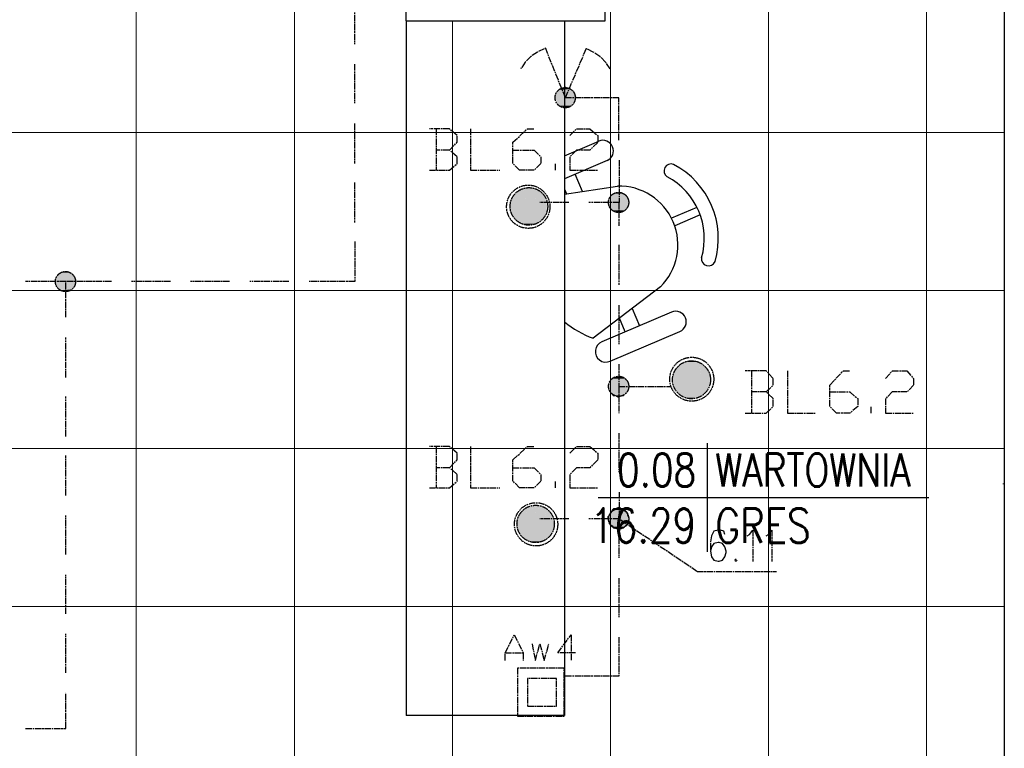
# Model space of a CAD drawing. Header units: millimetres. Extents: x -523 to 1404227, y -783705 to 1038705.
# Tile 463 of 508: x 903010 to 906748, y 220471 to 223239. Entities that reach past the tile are written whole.
import ezdxf
from ezdxf.enums import TextEntityAlignment as Align

# ---------------------------------------------------------------- set-up
doc = ezdxf.new("R2010")
doc.units = ezdxf.units.MM
doc.linetypes.add('ACAD_ISO08W100', pattern=[36, 24, -3, 6, -3])
doc.layers.add('!!ELEKTRYKA', color=7, linetype='Continuous')
doc.styles.add('ROMANS', font='romans', dxfattribs={"width": 0.7})

# ---------------------------------------------------------------- blocks, each defined once
blk = doc.blocks.new('bikmet')
blk.add_line((0, 1.65), (0, -1.65))
at = {"style": 'ROMANS', "width": 0.8}
blk.add_attdef('NRPOM', text='', height=1, dxfattribs=at).set_placement((-0.333, 0.333), align=Align.RIGHT)
blk.add_attdef('NWAPOM', (0.25, 0.333), '', height=1, dxfattribs=at)
blk.add_attdef('RAREA', text='', height=1.042, dxfattribs=at).set_placement((-0.333, -0.333), align=Align.TOP_RIGHT)
blk.add_attdef('PODLOGA', text='', height=1.042, dxfattribs=at).set_placement((0.25, -0.333), align=Align.TOP_LEFT)

msp = doc.modelspace()

# ---------------------------------------------------------------- linework, layer by layer
at = {"layer": '!!ELEKTRYKA', "color": 252, "lineweight": 15, "ltscale": 15}
for p, q in [((903452.7, 245855.06), (903452.7, 219555.06)), ((904052.7, 245855.06), (904052.7, 219555.06)), ((905252.7, 223765.06), (905252.7, 217385.06)), ((905852.7, 223765.06), (905852.7, 217385.06)), ((906452.7, 223605.06), (906452.7, 217385.06)), ((904652.7, 223235.06), (904652.7, 219555.06)), ((894982.7, 222810.06), (906747.7, 222810.06)), ((894982.7, 222210.06), (906747.7, 222210.06)), ((894982.7, 221610.06), (906747.7, 221610.06)), ((894982.7, 221010.06), (906747.7, 221010.06))]:
    msp.add_line(p, q, dxfattribs=at)
at = {"layer": '!!ELEKTRYKA', "color": 252}
for p, q in [((904477.7, 223235.06), (904477.7, 223645.06)), ((905232.7, 223235.06), (905232.7, 223645.06)), ((906747.7, 223605.06), (906747.7, 219220.06)), ((904477.7, 223235.06), (905232.7, 223235.06)), ((904477.7, 223235.06), (904477.7, 220595.81)), ((904477.7, 223235.06), (904477.7, 220595.81)), ((905077.7, 223235.06), (905077.7, 220595.81)), ((905077.7, 223235.06), (905077.7, 220595.81)), ((905077.7, 222721.84), (905208.23, 222777.41)), ((905077.7, 222721.84), (905208.23, 222777.41)), ((905239.6, 222703.73), (905077.7, 222634.81)), ((905239.6, 222703.73), (905077.7, 222634.81)), ((905146.11, 222586.31), (905118.14, 222652.03)), ((905146.11, 222586.31), (905118.14, 222652.03)), ((905077.7, 222575.85), (905279.19, 222606.67)), ((905077.7, 222575.85), (905279.19, 222606.67)), ((905077.7, 222595.31), (905085.47, 222577.04)), ((905077.7, 222595.31), (905085.47, 222577.04)), ((905581.15, 222526.05), (905484.22, 222484.79)), ((905581.15, 222526.05), (905484.22, 222484.79)), ((905593.44, 222497.16), (905496.52, 222455.9)), ((905593.44, 222497.16), (905496.52, 222455.9)), ((905442.24, 222223.65), (905187.16, 222028.47)), ((905442.24, 222223.65), (905187.16, 222028.47)), ((905484.74, 222127.82), (905219.74, 222015.02)), ((905484.74, 222127.82), (905219.74, 222015.02)), ((905335.32, 222141.84), (905363.29, 222076.12)), ((905335.32, 222141.84), (905363.29, 222076.12)), ((905308.61, 222052.85), (905286.6, 222104.56)), ((905308.61, 222052.85), (905286.6, 222104.56)), ((905251.11, 221941.34), (905516.11, 222054.14)), ((905251.11, 221941.34), (905516.11, 222054.14)), ((905077.7, 220595.81), (904477.7, 220595.81)), ((905077.7, 220595.81), (904477.7, 220595.81))]:
    msp.add_line(p, q, dxfattribs=at)
at = {"layer": '!!ELEKTRYKA', "color": 252, "lineweight": 20}
msp.add_line((906742.7, 221475.06), (906747.7, 221475.06), dxfattribs=at)
at = {"layer": '!!ELEKTRYKA', "color": 7}
msp.add_line((905205.37, 221423.69), (906460.6, 221423.69), dxfattribs=at)
at = {"layer": '!!ELEKTRYKA', "color": 5, "linetype": 'ACAD_ISO08W100', "lineweight": -3}
for points in [[(904281.53, 223293.77), (904281.53, 223145.56)], [(905001, 223128.68), (904975.82, 223115.96), (904950.64, 223099.03), (904929.23, 223077.88), (904912.24, 223052.44)], [(905081.5, 222942.36), (905005.39, 223132.87)], [(905284.99, 222781.47), (905284.99, 222942.36), (905081.99, 222942.36), (905162.43, 223132.84)], [(905251.21, 223052.44), (905234.25, 223077.87), (905212.9, 223099.03), (905187.15, 223115.93), (905162.04, 223128.67)], [(904281.53, 223069.36), (904281.53, 222921.21)], [(904281.53, 222845.02), (904281.53, 222692.62)], [(904641.57, 222743.41), (904671.26, 222773.04), (904671.26, 222798.43), (904641.57, 222823.82), (904565.14, 222823.82)], [(904590.67, 222823.82), (904590.67, 222667.21)], [(904721.78, 222823.87), (904721.78, 222667.21), (904832.15, 222667.21)], [(904882.56, 222743.43), (904963.17, 222743.43), (904988.35, 222717.99), (904988.35, 222692.61), (904963.17, 222667.23), (904907.75, 222667.23), (904882.56, 222692.61), (904882.56, 222773.02), (904937.35, 222823.84), (904963.17, 222823.84)], [(905098.55, 222798.46), (905123.69, 222823.84), (905174.58, 222823.84), (905204.12, 222798.46), (905204.12, 222773.01), (905174.58, 222743.41), (905123.69, 222743.41), (905098.55, 222718.03), (905098.55, 222667.19), (905204.12, 222667.19)], [(904565.14, 222667.17), (904641.57, 222667.17), (904671.26, 222692.63), (904671.26, 222718.02), (904641.57, 222743.41), (904590.41, 222743.41)], [(905044.04, 222667.16), (905044.04, 222692.56)], [(905285.29, 222705.24), (905285.29, 222544.37), (905171.01, 222544.37)], [(904281.53, 222620.61), (904281.53, 222468.22)], [(905094.78, 222544.36), (904984.69, 222544.36)], [(905284.86, 222544.42), (905284.86, 222455.54)], [(904282.17, 222396.21), (904282.17, 222243.81), (904108.33, 222243.81)], [(905284.86, 222383.54), (905284.86, 222231.12)], [(903185.11, 222108.41), (903185.11, 222243.86), (903032.54, 222243.86)], [(903358.51, 222243.85), (903185.04, 222243.85)], [(903582.99, 222243.83), (903434.84, 222243.83)], [(903807.13, 222243.83), (903658.98, 222243.83)], [(904031.91, 222243.83), (903883.76, 222243.83)], [(905284.86, 222154.98), (905284.86, 222006.76)], [(903185.04, 221879.75), (903185.04, 222032.16)], [(905284.86, 221930.55), (905284.86, 221845.88), (905483.7, 221845.88)], [(905844.29, 221824.69), (905869.89, 221850.1), (905869.89, 221875.45), (905844.29, 221905.1), (905763.76, 221905.1)], [(905788.6, 221905.21), (905788.6, 221744.31)], [(905924.54, 221905.13), (905924.54, 221744.26), (906030.5, 221744.26)], [(906085.32, 221824.7), (906161.25, 221824.7), (906191.12, 221799.31), (906191.12, 221769.68), (906161.25, 221744.23), (906110.84, 221744.23), (906085.32, 221769.68), (906085.32, 221850.09), (906136.35, 221905.16), (906161.25, 221905.16)], [(906297.17, 221875.47), (906322.63, 221905.1), (906377.9, 221905.1), (906402.74, 221875.47), (906402.74, 221850.08), (906377.9, 221824.68), (906322.63, 221824.68), (906297.17, 221799.28), (906297.17, 221744.25), (906402.74, 221744.25)], [(905284.86, 221845.88), (905284.86, 221744.33)], [(903185.04, 221655.4), (903185.04, 221807.81)], [(905763.76, 221744.22), (905844.29, 221744.22), (905869.89, 221769.63), (905869.89, 221799.28), (905844.29, 221824.69), (905789.36, 221824.69)], [(906241.96, 221744.24), (906241.96, 221769.65)], [(905284.86, 221668.12), (905284.86, 221519.91)], [(904641.57, 221536.85), (904671.26, 221566.47), (904671.26, 221591.93), (904641.57, 221617.32), (904565.14, 221617.32)], [(904590.67, 221617.3), (904590.67, 221460.63)], [(904721.78, 221617.31), (904721.78, 221460.65), (904832.15, 221460.65)], [(904882.56, 221536.87), (904963.17, 221536.87), (904988.35, 221511.49), (904988.35, 221486.05), (904963.17, 221460.67), (904907.75, 221460.67), (904882.56, 221486.05), (904882.56, 221566.53), (904937.35, 221617.34), (904963.17, 221617.34)], [(905098.55, 221591.92), (905123.69, 221617.31), (905174.58, 221617.31), (905204.12, 221591.92), (905204.12, 221566.48), (905174.58, 221536.88), (905123.69, 221536.88), (905098.55, 221511.49), (905098.55, 221460.66), (905204.12, 221460.66)], [(903185.04, 221431.04), (903185.04, 221583.45)], [(904565.14, 221460.67), (904641.57, 221460.67), (904671.26, 221486.06), (904671.26, 221511.46), (904641.57, 221536.85), (904590.41, 221536.85)], [(905044.04, 221460.61), (905044.04, 221486.01)], [(905285.29, 221443.68), (905285.29, 221342.08), (905171.01, 221342.08)], [(903185.04, 221206.68), (903185.04, 221354.8)], [(905094.78, 221342.08), (904984.69, 221342.08)], [(905580.92, 221143.13), (905284.86, 221342.15), (905284.86, 221346.36)], [(905284.86, 221342.15), (905284.86, 221193.94)], [(905686.97, 221282.86), (905682.59, 221295.55), (905670.09, 221299.8), (905661.34, 221299.8), (905644.46, 221295.55), (905636.34, 221278.61), (905631.96, 221248.98), (905631.96, 221219.35), (905636.34, 221198.22), (905644.46, 221185.47), (905661.34, 221181.28), (905665.72, 221181.28), (905678.22, 221185.47), (905686.97, 221198.22), (905691.34, 221215.16), (905691.34, 221219.35), (905686.97, 221236.29), (905678.22, 221248.98), (905665.72, 221253.23), (905661.34, 221253.23), (905644.46, 221248.98), (905636.34, 221236.29), (905631.96, 221219.35)], [(905772.04, 221278.59), (905780.78, 221282.83), (905793.26, 221299.75), (905793.26, 221181.21)], [(905843.81, 221278.6), (905852.54, 221282.84), (905865.01, 221299.81), (905865.01, 221181.22)], [(905729.49, 221189.72), (905725.12, 221185.47), (905729.49, 221181.29), (905733.86, 221185.47)], [(903185.04, 220982.26), (903185.04, 221130.44)], [(905284.86, 221117.73), (905284.86, 220969.58)], [(905581.59, 221143.12), (905882.41, 221143.12)], [(903185.04, 220757.9), (903185.04, 220906.08)], [(905284.99, 220893.35), (905284.99, 220745.16), (905081.99, 220745.16)], [(903032.54, 220546.24), (903185.11, 220546.24), (903185.11, 220681.7)]]:
    msp.add_lwpolyline(points, dxfattribs=at)
msp.add_lwpolyline([(905259.71, 221316.67), (905264.11, 221308.2), (905272.26, 221308.2), (905281.05, 221304), (905284.81, 221304), (905293.6, 221308.2), (905301.75, 221308.2), (905306.15, 221312.47), (905314.93, 221320.94), (905318.7, 221325.14), (905318.7, 221333.61), (905323.09, 221337.88), (905323.09, 221346.35), (905318.7, 221354.82), (905318.7, 221363.29), (905314.93, 221367.5), (905310.54, 221371.7), (905301.75, 221380.17), (905293.6, 221380.17), (905289.21, 221384.44), (905281.05, 221384.44), (905272.26, 221380.17), (905264.11, 221380.17), (905259.71, 221375.97), (905255.32, 221367.5), (905250.93, 221363.29), (905247.16, 221354.82), (905242.77, 221350.56), (905242.77, 221342.09), (905247.16, 221333.61), (905247.16, 221325.14), (905250.93, 221320.94)], close=True, dxfattribs=at)
at = {"layer": '!!ELEKTRYKA', "color": 30, "linetype": 'ACAD_ISO08W100', "lineweight": -3}
for points in [[(904853.58, 220804.4), (904853.58, 220834.07), (904887.6, 220901.78), (904921.61, 220834.07), (904921.61, 220804.4)], [(905120.21, 220834.06), (905052.32, 220834.06), (905103.24, 220901.83), (905103.24, 220804.45)], [(904955.02, 220867.93), (904967.6, 220804.44), (904984.59, 220867.93), (905001.58, 220804.44), (905018.57, 220867.93)], [(904853.58, 220834.07), (904921.61, 220834.07)]]:
    msp.add_lwpolyline(points, dxfattribs=at)
for points in [[(904899.82, 220592.76), (905077.36, 220592.76), (905077.36, 220774.83), (904899.82, 220774.83)], [(904937.77, 220630.91), (905047.91, 220630.91), (905047.91, 220736.71), (904937.77, 220736.71)]]:
    msp.add_lwpolyline(points, close=True, dxfattribs=at)
at = {"layer": '!!ELEKTRYKA', "color": 5, "linetype": 'ACAD_ISO08W100', "lineweight": -3}
for centre, radius in [((905080.78, 222942.55), 38.41), ((905080.78, 222942.55), 38.41), ((904940.64, 222528.4), 82.16), ((904943.12, 222529.66), 71.27), ((905283.6, 222544.67), 38.38), ((905283.6, 222544.67), 38.38), ((903183.92, 222244.01), 38.31), ((903183.92, 222244.01), 38.31), ((905561.3, 221873.13), 83.45), ((905560.3, 221870.91), 72.11), ((905283.65, 221846.11), 38.37), ((905283.65, 221846.11), 38.37), ((904970.27, 221321.85), 82.16), ((904968.74, 221323.39), 70.87), ((905283.65, 221342.32), 38.37), ((905283.65, 221342.32), 38.37)]:
    msp.add_circle(centre, radius, dxfattribs=at)
at = {"layer": '!!ELEKTRYKA', "color": 252}
for centre, radius, start, end in [((905223.91, 222740.57), 40.04, 293.05844, 113.05844), ((905223.91, 222740.57), 40.04, 293.05844, 113.05844), ((905482.95, 222664.29), 26.77, 69.40761, 234.94028), ((905482.95, 222664.29), 26.77, 69.40761, 234.94028), ((905343.85, 222407.98), 318.16, 343.94294, 62.17395), ((905343.85, 222407.98), 318.16, 343.94294, 62.17395), ((905343.85, 222407.98), 265.05, 343.94294, 62.17395), ((905343.85, 222407.98), 265.05, 343.94294, 62.17395), ((905284.91, 222382.89), 223.85, 314.65402, 91.46287), ((905284.91, 222382.89), 223.85, 314.65402, 91.46287), ((905625.01, 222330.56), 26.77, 171.17661, 336.70928), ((905625.01, 222330.56), 26.77, 171.17661, 336.70928), ((905500.43, 222090.98), 40.04, 293.05844, 113.05844), ((905500.43, 222090.98), 40.04, 293.05844, 113.05844), ((905327.6, 222401.06), 398.18, 231.12445, 249.34688), ((905327.6, 222401.06), 398.18, 231.12445, 249.34688), ((905235.42, 221978.18), 40.04, 113.05844, 293.05844), ((905235.42, 221978.18), 40.04, 113.05844, 293.05844)]:
    msp.add_arc(centre, radius, start, end, dxfattribs=at)
at = {"layer": '!!ELEKTRYKA', "color": 5, "linetype": 'ACAD_ISO08W100', "lineweight": -3}
for points in [[(905082.25, 222984.67), (905077.85, 222980.4), (905090.42, 222980.4)], [(905120.11, 222959.25), (905044.04, 222954.98), (905120.11, 222954.98)], [(905120.11, 222959.25), (905048.44, 222959.25), (905044.04, 222954.98)], [(905120.11, 222954.98), (905044.04, 222946.55), (905124.51, 222946.55)], [(905120.11, 222954.98), (905044.04, 222954.98), (905044.04, 222946.55)], [(905116.07, 222967.73), (905048.18, 222959.24), (905119.85, 222959.24)], [(905116.07, 222967.73), (905052.58, 222967.73), (905048.18, 222959.24)], [(905111.41, 222971.98), (905052.32, 222967.71), (905115.81, 222967.71)], [(905111.41, 222971.98), (905056.72, 222971.98), (905052.32, 222967.71)], [(905102.98, 222976.18), (905056.46, 222971.97), (905111.78, 222971.97)], [(905102.98, 222976.18), (905060.86, 222976.18), (905056.46, 222971.97)], [(905098.94, 222980.44), (905060.6, 222976.22), (905102.71, 222976.22)], [(905098.94, 222980.44), (905068.77, 222980.44), (905060.6, 222976.22)], [(905124.51, 222946.55), (905044.04, 222938.07), (905120.11, 222938.07)], [(905124.51, 222946.55), (905044.04, 222946.55), (905044.04, 222938.07)], [(905120.11, 222938.07), (905044.04, 222938.07), (905048.44, 222929.58)], [(905119.85, 222938.05), (905048.18, 222929.63), (905119.85, 222929.63)], [(905119.85, 222929.63), (905048.18, 222925.35), (905116.07, 222925.35)], [(905119.85, 222929.63), (905048.18, 222929.63), (905048.18, 222925.35)], [(905116.07, 222925.35), (905048.18, 222925.35), (905052.58, 222916.93)], [(905115.81, 222925.4), (905052.32, 222916.91), (905111.41, 222916.91)], [(905111.41, 222916.91), (905052.32, 222916.91), (905060.49, 222912.7)], [(905111.51, 222916.95), (905060.6, 222912.74), (905107.11, 222912.74)], [(905107.11, 222912.74), (905060.6, 222912.74), (905065, 222908.46)], [(905106.85, 222912.72), (905064.74, 222908.51), (905103.08, 222908.51)], [(905095.08, 222908.45), (905073.71, 222908.45), (905078.11, 222904.17)], [(905094.82, 222908.43), (905077.85, 222904.22), (905086.02, 222904.22)], [(904890.75, 222578.32), (904997.17, 222574.1), (904882.56, 222574.1)], [(904882.56, 222574.1), (905000.95, 222569.82), (904882.56, 222569.82)], [(904882.56, 222574.1), (904997.17, 222574.1), (905000.95, 222569.82)], [(904895.94, 222582.45), (904992.91, 222578.23), (904891.54, 222578.23)], [(904891.54, 222578.23), (904992.91, 222578.23), (904997.31, 222574.01)], [(904900.08, 222586.73), (904988.86, 222582.51), (904895.68, 222582.51)], [(904895.68, 222582.51), (904988.86, 222582.51), (904993.27, 222578.23)], [(904904.22, 222590.95), (904980.4, 222586.73), (904899.82, 222586.73)], [(904899.82, 222586.73), (904980.4, 222586.73), (904988.59, 222582.51)], [(904912.14, 222595.23), (904975.73, 222591.01), (904903.96, 222591.01)], [(904903.96, 222591.01), (904975.73, 222591.01), (904980.13, 222586.73)], [(904916.64, 222599.45), (904971.41, 222595.23), (904912.24, 222595.23)], [(904912.24, 222595.23), (904971.41, 222595.23), (904975.82, 222591.01)], [(904917.07, 222599.41), (904963.65, 222599.41), (904971.83, 222595.13)], [(905310.03, 222574.02), (905251.05, 222565.61), (905314.42, 222565.61)], [(905310.03, 222574.02), (905255.44, 222574.02), (905251.05, 222565.61)], [(905306.01, 222578.28), (905255.19, 222574.08), (905310.4, 222574.08)], [(905306.01, 222578.28), (905263.35, 222578.28), (905255.19, 222574.08)], [(905289.63, 222582.45), (905268.3, 222578.24), (905297.79, 222578.24)], [(905289.63, 222582.45), (905276.46, 222582.45), (905268.3, 222578.24)], [(904874.55, 222557.09), (905009.95, 222548.65), (904870.14, 222548.65)], [(904870.14, 222548.65), (905009.95, 222544.43), (904870.14, 222544.43)], [(904870.14, 222548.65), (905009.95, 222548.65), (905009.95, 222544.43)], [(904870.14, 222544.43), (905009.95, 222535.93), (904870.14, 222535.93)], [(904870.14, 222544.43), (905009.95, 222544.43), (905009.95, 222535.93)], [(904870.14, 222535.93), (905014.36, 222531.71), (904870.14, 222531.71)], [(904870.14, 222535.93), (905009.95, 222535.93), (905014.36, 222531.71)], [(904878.69, 222561.38), (905005.27, 222557.1), (904874.28, 222557.1)], [(904874.28, 222557.1), (905005.27, 222557.1), (905009.68, 222548.66)], [(904882.83, 222569.82), (905005.63, 222561.38), (904878.42, 222561.38)], [(904878.42, 222561.38), (905005.63, 222561.38), (905005.63, 222557.16)], [(904882.56, 222569.82), (905000.95, 222569.82), (905005.36, 222561.38)], [(905323.09, 222552.88), (905242.77, 222544.41), (905323.09, 222544.41)], [(905323.09, 222552.88), (905247.16, 222552.88), (905242.77, 222544.41)], [(905323.09, 222544.41), (905242.77, 222544.41), (905247.16, 222540.14)], [(905314.68, 222565.55), (905246.91, 222561.35), (905319.07, 222561.35)], [(905314.68, 222565.55), (905251.3, 222565.55), (905246.91, 222561.35)], [(905319.07, 222561.35), (905246.91, 222552.88), (905322.83, 222552.88)], [(905319.07, 222561.35), (905246.91, 222561.35), (905246.91, 222552.88)], [(905322.83, 222544.41), (905246.91, 222540.2), (905322.83, 222540.2)], [(905322.83, 222540.2), (905246.91, 222531.73), (905319.07, 222531.73)], [(905322.83, 222540.2), (905246.91, 222540.2), (905246.91, 222531.73)], [(904870.14, 222531.71), (905009.95, 222523.21), (904870.14, 222523.21)], [(904870.14, 222531.71), (905014.36, 222531.71), (905009.95, 222523.21)], [(904870.14, 222523.21), (905009.95, 222514.77), (904870.14, 222514.77)], [(904870.14, 222523.21), (905009.95, 222523.21), (905009.95, 222514.77)], [(904870.14, 222514.77), (905009.95, 222510.55), (904870.14, 222510.55)], [(904870.14, 222514.77), (905009.95, 222514.77), (905009.95, 222510.55)], [(904870.14, 222510.55), (905005.54, 222502.05), (904874.55, 222502.05)], [(904870.14, 222510.55), (905009.95, 222510.55), (905005.54, 222502.05)], [(904874.28, 222502.06), (905005.27, 222497.84), (904878.69, 222497.84)], [(904874.28, 222502.06), (905005.27, 222502.06), (905005.27, 222497.84)], [(905319.07, 222531.73), (905246.91, 222531.73), (905251.3, 222523.26)], [(905318.81, 222531.73), (905251.05, 222523.26), (905318.81, 222523.26)], [(905318.81, 222523.26), (905251.05, 222523.26), (905255.44, 222518.99)], [(905318.56, 222523.26), (905255.19, 222519.06), (905314.17, 222519.06)], [(905314.17, 222519.06), (905255.19, 222519.06), (905259.58, 222514.79)], [(905314.54, 222519.06), (905259.33, 222514.79), (905305.76, 222514.79)], [(905305.76, 222514.79), (905259.33, 222514.79), (905263.72, 222510.59)], [(905306.2, 222514.76), (905264.16, 222510.49), (905302.43, 222510.49)], [(905302.43, 222510.49), (905264.16, 222510.49), (905272.32, 222506.29)], [(905301.93, 222510.49), (905272.44, 222506.29), (905293.77, 222506.29)], [(904878.42, 222497.84), (905001.22, 222489.4), (904882.83, 222489.4)], [(904878.42, 222497.84), (905005.63, 222497.84), (905001.22, 222489.4)], [(904882.56, 222489.41), (904997.17, 222485.19), (904882.56, 222485.19)], [(904882.56, 222489.41), (905000.95, 222489.41), (904997.17, 222485.19)], [(904882.56, 222485.19), (904992.76, 222480.97), (904890.75, 222480.97)], [(904882.56, 222485.19), (904997.17, 222485.19), (904992.76, 222480.97)], [(904891.54, 222480.88), (904989.13, 222476.67), (904895.94, 222476.67)], [(904891.54, 222480.88), (904992.91, 222480.88), (904989.13, 222476.67)], [(904895.68, 222476.67), (904980.04, 222472.39), (904900.08, 222472.39)], [(904895.68, 222476.67), (904988.86, 222476.67), (904980.04, 222472.39)], [(904899.82, 222472.46), (904976, 222468.18), (904904.22, 222468.18)], [(904899.82, 222472.46), (904980.4, 222472.46), (904976, 222468.18)], [(904903.96, 222468.18), (904971.95, 222463.96), (904912.14, 222463.96)], [(904903.96, 222468.18), (904975.73, 222468.18), (904971.95, 222463.96)], [(904917.07, 222463.95), (904959.24, 222459.67), (904925.25, 222459.67)], [(904917.07, 222463.95), (904963.65, 222463.95), (904959.24, 222459.67)], [(903205.95, 222277.71), (903155.37, 222273.48), (903210.43, 222273.48)], [(903205.95, 222277.71), (903163.69, 222277.71), (903155.37, 222273.48)], [(903198.27, 222281.91), (903164.34, 222277.68), (903206.59, 222277.68)], [(903198.27, 222281.91), (903168.82, 222281.91), (903164.34, 222277.68)], [(903219.15, 222252.32), (903142.95, 222248.03), (903223.63, 222248.03)], [(903219.15, 222252.32), (903147.43, 222252.32), (903142.95, 222248.03)], [(903223.63, 222248.03), (903142.95, 222239.57), (903223.63, 222239.57)], [(903223.63, 222248.03), (903142.95, 222248.03), (903142.95, 222239.57)], [(903223.63, 222239.57), (903142.95, 222239.57), (903147.43, 222231.12)], [(903214.96, 222265.03), (903147.09, 222260.74), (903218.8, 222260.74)], [(903214.96, 222265.03), (903151.57, 222265.03), (903147.09, 222260.74)], [(903218.8, 222260.74), (903147.09, 222252.29), (903218.8, 222252.29)], [(903218.8, 222260.74), (903147.09, 222260.74), (903147.09, 222252.29)], [(903223.29, 222239.61), (903147.09, 222231.15), (903218.8, 222231.15)], [(903210.78, 222273.51), (903151.23, 222265), (903214.62, 222265)], [(903210.78, 222273.51), (903155.71, 222273.51), (903151.23, 222265)], [(903218.8, 222231.15), (903147.09, 222231.15), (903151.57, 222222.64)], [(903219.1, 222231.12), (903151.23, 222222.67), (903219.1, 222222.67)], [(903219.1, 222222.67), (903151.23, 222222.67), (903155.71, 222218.45)], [(903218.76, 222222.71), (903155.37, 222218.48), (903214.91, 222218.48)], [(903214.91, 222218.48), (903155.37, 222218.48), (903159.85, 222214.25)], [(903215.26, 222218.36), (903160.2, 222214.13), (903206.94, 222214.13)], [(903206.94, 222214.13), (903160.2, 222214.13), (903164.68, 222209.91)], [(903206.59, 222214.17), (903164.34, 222209.94), (903202.75, 222209.94)], [(903202.75, 222209.94), (903164.34, 222209.94), (903172.66, 222205.72)], [(903202.07, 222209.95), (903172.62, 222205.72), (903193.74, 222205.72)], [(905539.28, 221939.02), (905589.97, 221934.76), (905530.52, 221934.76)], [(905547.56, 221943.31), (905585.1, 221939.06), (905538.8, 221939.06)], [(905538.8, 221939.06), (905585.1, 221939.06), (905589.48, 221934.8)], [(905547.77, 221943.2), (905577.18, 221943.2), (905585.94, 221939.01)], [(905501.09, 221909.41), (905623.77, 221905.15), (905496.71, 221905.15)], [(905496.71, 221905.15), (905628.15, 221896.7), (905496.71, 221896.7)], [(905496.71, 221905.15), (905623.77, 221905.15), (905628.15, 221896.7)], [(905505.23, 221917.88), (905619.15, 221909.43), (905500.85, 221909.43)], [(905500.85, 221909.43), (905619.15, 221909.43), (905623.53, 221905.17)], [(905509.37, 221922.09), (905615.14, 221917.9), (905504.99, 221917.9)], [(905504.99, 221917.9), (905615.14, 221917.9), (905619.53, 221909.39)], [(905513.51, 221926.37), (905610.52, 221922.11), (905509.13, 221922.11)], [(905509.13, 221922.11), (905610.52, 221922.11), (905614.9, 221917.92)], [(905522.72, 221930.49), (905607.21, 221926.3), (905513.96, 221926.3)], [(905513.96, 221926.3), (905607.21, 221926.3), (905611.59, 221922.04)], [(905526.62, 221934.79), (905602.97, 221930.53), (905522.24, 221930.53)], [(905522.24, 221930.53), (905602.97, 221930.53), (905606.72, 221926.28)], [(905526.38, 221934.81), (905598.34, 221934.81), (905602.72, 221930.55)], [(905314.68, 221867.06), (905246.91, 221858.59), (905319.07, 221858.59)], [(905314.68, 221867.06), (905251.3, 221867.06), (905246.91, 221858.59)], [(905310.03, 221871.29), (905251.05, 221867.09), (905314.42, 221867.09)], [(905310.03, 221871.29), (905255.44, 221871.29), (905251.05, 221867.09)], [(905306.01, 221875.52), (905255.19, 221871.32), (905310.4, 221871.32)], [(905306.01, 221875.52), (905263.35, 221875.52), (905255.19, 221871.32)], [(905298.04, 221879.69), (905264.16, 221875.48), (905306.2, 221875.48)], [(905298.04, 221879.69), (905268.55, 221879.69), (905264.16, 221875.48)], [(905289.63, 221883.98), (905268.3, 221879.71), (905297.79, 221879.71)], [(905289.63, 221883.98), (905276.46, 221883.98), (905268.3, 221879.71)], [(905492.81, 221883.95), (905632.4, 221879.76), (905488.43, 221879.76)], [(905488.43, 221879.76), (905632.4, 221871.24), (905488.43, 221871.24)], [(905488.43, 221879.76), (905632.4, 221879.76), (905632.4, 221871.24)], [(905488.43, 221871.24), (905632.4, 221862.79), (905488.43, 221862.79)], [(905488.43, 221871.24), (905632.4, 221871.24), (905632.4, 221862.79)], [(905488.43, 221862.79), (905632.4, 221858.54), (905492.81, 221858.54)], [(905488.43, 221862.79), (905632.4, 221862.79), (905632.4, 221858.54)], [(905496.95, 221896.68), (905627.78, 221892.42), (905492.57, 221892.42)], [(905492.57, 221892.42), (905632.16, 221883.97), (905492.57, 221883.97)], [(905492.57, 221892.42), (905627.78, 221892.42), (905632.16, 221883.97)], [(905492.57, 221883.97), (905632.16, 221883.97), (905632.16, 221879.72)], [(905496.71, 221896.7), (905628.15, 221896.7), (905628.15, 221892.44)], [(905323.09, 221854.36), (905242.77, 221845.89), (905323.09, 221845.89)], [(905323.09, 221854.36), (905247.16, 221854.36), (905242.77, 221845.89)], [(905323.09, 221845.89), (905242.77, 221845.89), (905247.16, 221837.42)], [(905319.07, 221858.59), (905246.91, 221854.33), (905322.83, 221854.33)], [(905319.07, 221858.59), (905246.91, 221858.59), (905246.91, 221854.33)], [(905322.83, 221845.86), (905246.91, 221837.45), (905322.83, 221837.45)], [(905322.83, 221837.45), (905246.91, 221833.18), (905319.07, 221833.18)], [(905322.83, 221837.45), (905246.91, 221837.45), (905246.91, 221833.18)], [(905319.07, 221833.18), (905246.91, 221833.18), (905251.3, 221824.71)], [(905318.81, 221833.21), (905251.05, 221824.74), (905318.81, 221824.74)], [(905492.57, 221858.56), (905627.78, 221850.11), (905492.57, 221850.11)], [(905492.57, 221858.56), (905632.16, 221858.56), (905627.78, 221850.11)], [(905492.57, 221850.11), (905627.78, 221845.85), (905496.95, 221845.85)], [(905492.57, 221850.11), (905627.78, 221850.11), (905627.78, 221845.85)], [(905496.71, 221845.88), (905623.77, 221837.43), (905496.71, 221837.43)], [(905496.71, 221845.88), (905628.15, 221845.88), (905623.77, 221837.43)], [(905496.71, 221837.43), (905619.39, 221833.17), (905501.09, 221833.17)], [(905496.71, 221837.43), (905623.77, 221837.43), (905619.39, 221833.17)], [(905500.85, 221833.19), (905615.39, 221828.94), (905505.23, 221828.94)], [(905500.85, 221833.19), (905619.15, 221833.19), (905615.39, 221828.94)], [(905504.99, 221828.96), (905610.76, 221820.51), (905509.37, 221820.51)], [(905504.99, 221828.96), (905615.14, 221828.96), (905610.76, 221820.51)], [(905318.81, 221824.74), (905251.05, 221824.74), (905255.44, 221820.47)], [(905318.56, 221824.77), (905255.19, 221820.5), (905314.17, 221820.5)], [(905314.17, 221820.5), (905255.19, 221820.5), (905259.58, 221812.03)], [(905314.54, 221820.53), (905259.33, 221812.06), (905305.76, 221812.06)], [(905305.76, 221812.06), (905259.33, 221812.06), (905263.72, 221807.85)], [(905306.2, 221812), (905264.16, 221807.73), (905302.43, 221807.73)], [(905293.77, 221807.79), (905272.44, 221807.79), (905280.6, 221803.52)], [(905293.27, 221807.78), (905280.72, 221803.58), (905285.11, 221803.58)], [(905509.13, 221820.54), (905606.76, 221816.28), (905513.51, 221816.28)], [(905509.13, 221820.54), (905610.52, 221820.54), (905606.76, 221816.28)], [(905513.96, 221816.22), (905602.83, 221811.96), (905522.72, 221811.96)], [(905513.96, 221816.22), (905607.21, 221816.22), (905602.83, 221811.96)], [(905522.24, 221812.01), (905598.59, 221807.76), (905526.62, 221807.76)], [(905522.24, 221812.01), (905602.97, 221812.01), (905598.59, 221807.76)], [(905530.52, 221807.81), (905585.59, 221803.55), (905539.28, 221803.55)], [(905530.52, 221807.81), (905589.97, 221807.81), (905585.59, 221803.55)], [(905547.77, 221803.5), (905569.04, 221799.31), (905552.15, 221799.31)], [(905547.77, 221803.5), (905577.18, 221803.5), (905569.04, 221799.31)], [(904929.39, 221380.15), (905014.37, 221375.94), (904921.21, 221375.94)], [(904933.89, 221384.41), (905010.05, 221380.19), (904929.49, 221380.19)], [(904929.49, 221380.19), (905010.05, 221380.19), (905014.46, 221375.97)], [(904941.81, 221388.67), (905005.38, 221384.45), (904933.63, 221384.45)], [(904933.63, 221384.45), (905005.38, 221384.45), (905009.78, 221380.24)], [(904946.31, 221392.92), (904996.66, 221388.7), (904941.91, 221388.7)], [(904941.91, 221388.7), (904996.66, 221388.7), (905005.47, 221384.49)], [(904946.05, 221392.97), (904992.62, 221392.97), (904997.02, 221388.69)], [(905263.72, 221380.23), (905305.76, 221376.03), (905259.33, 221376.03)], [(905298.04, 221380.19), (905264.16, 221375.92), (905306.2, 221375.92)], [(905298.04, 221380.19), (905268.55, 221380.19), (905264.16, 221375.92)], [(905264.16, 221380.19), (905302.43, 221380.19), (905306.2, 221375.92)], [(905289.63, 221384.44), (905268.3, 221380.17), (905297.79, 221380.17)], [(905289.63, 221384.44), (905276.46, 221384.44), (905268.3, 221380.17)], [(905280.6, 221384.42), (905293.77, 221380.22), (905272.44, 221380.22)], [(905280.72, 221384.45), (905285.11, 221384.45), (905293.27, 221380.24)], [(904904.22, 221350.59), (905035.18, 221342.09), (904899.82, 221342.09)], [(904899.82, 221342.09), (905039.58, 221337.88), (904899.82, 221337.88)], [(904899.82, 221342.09), (905035.18, 221342.09), (905039.58, 221337.88)], [(904908.36, 221363.3), (905031.13, 221354.8), (904903.96, 221354.8)], [(904903.96, 221354.8), (905034.91, 221350.58), (904903.96, 221350.58)], [(904903.96, 221354.8), (905031.13, 221354.8), (905034.91, 221350.58)], [(904903.96, 221350.58), (905034.91, 221350.58), (905034.91, 221342.14)], [(904912.5, 221367.5), (905030.86, 221363.28), (904908.1, 221363.28)], [(904908.1, 221363.28), (905030.86, 221363.28), (905030.86, 221354.85)], [(904916.64, 221371.77), (905026.81, 221367.55), (904912.24, 221367.55)], [(904912.24, 221367.55), (905026.81, 221367.55), (905030.59, 221363.33)], [(904921.47, 221375.95), (905022.82, 221371.67), (904917.07, 221371.67)], [(904917.07, 221371.67), (905022.82, 221371.67), (905027.23, 221367.45)], [(904921.21, 221375.94), (905014.37, 221375.94), (905022.55, 221371.72)], [(905323.09, 221354.82), (905242.77, 221346.35), (905323.09, 221346.35)], [(905323.09, 221354.82), (905247.16, 221354.82), (905242.77, 221346.35)], [(905247.16, 221350.56), (905323.09, 221342.09), (905242.77, 221342.09)], [(905323.09, 221346.35), (905242.77, 221346.35), (905247.16, 221337.88)], [(905242.77, 221342.09), (905323.09, 221333.61), (905247.16, 221333.61)], [(905242.77, 221342.09), (905323.09, 221342.09), (905323.09, 221333.61)], [(905314.68, 221367.48), (905246.91, 221359.01), (905319.07, 221359.01)], [(905314.68, 221367.48), (905251.3, 221367.48), (905246.91, 221359.01)], [(905251.3, 221363.28), (905319.07, 221359.01), (905246.91, 221359.01)], [(905319.07, 221359.01), (905246.91, 221354.81), (905322.83, 221354.81)], [(905319.07, 221359.01), (905246.91, 221359.01), (905246.91, 221354.81)], [(905246.91, 221359.01), (905322.83, 221350.6), (905246.91, 221350.6)], [(905246.91, 221359.01), (905319.07, 221359.01), (905322.83, 221350.6)], [(905246.91, 221350.6), (905322.83, 221350.6), (905322.83, 221342.13)], [(905322.83, 221346.34), (905246.91, 221337.87), (905322.83, 221337.87)], [(905310.03, 221371.73), (905251.05, 221367.53), (905314.42, 221367.53)], [(905310.03, 221371.73), (905255.44, 221371.73), (905251.05, 221367.53)], [(905255.44, 221371.73), (905318.81, 221363.26), (905251.05, 221363.26)], [(905251.05, 221363.26), (905318.81, 221363.26), (905318.81, 221359.06)], [(905306.01, 221375.98), (905255.19, 221371.78), (905310.4, 221371.78)], [(905306.01, 221375.98), (905263.35, 221375.98), (905255.19, 221371.78)], [(905259.58, 221375.98), (905314.17, 221371.78), (905255.19, 221371.78)], [(905255.19, 221371.78), (905314.17, 221371.78), (905318.56, 221363.31)], [(905259.33, 221376.03), (905305.76, 221376.03), (905314.54, 221371.76)], [(904899.82, 221337.88), (905039.58, 221329.38), (904899.82, 221329.38)], [(904899.82, 221337.88), (905039.58, 221337.88), (905039.58, 221329.38)], [(904899.82, 221329.38), (905039.58, 221325.16), (904899.82, 221325.16)], [(904899.82, 221329.38), (905039.58, 221329.38), (905039.58, 221325.16)], [(904899.82, 221325.16), (905039.58, 221316.72), (904899.82, 221316.72)], [(904899.82, 221325.16), (905039.58, 221325.16), (905039.58, 221316.72)], [(904899.82, 221316.72), (905039.58, 221308.22), (904899.82, 221308.22)], [(904899.82, 221316.72), (905039.58, 221316.72), (905039.58, 221308.22)], [(904899.82, 221308.22), (905035.18, 221304), (904899.82, 221304)], [(904899.82, 221308.22), (905039.58, 221308.22), (905035.18, 221304)], [(904899.82, 221304), (905035.18, 221295.5), (904904.22, 221295.5)], [(904899.82, 221304), (905035.18, 221304), (905035.18, 221295.5)], [(905322.83, 221337.87), (905246.91, 221329.39), (905319.07, 221329.39)], [(905322.83, 221337.87), (905246.91, 221337.87), (905246.91, 221329.39)], [(905246.91, 221333.66), (905319.07, 221329.39), (905246.91, 221329.39)], [(905246.91, 221333.66), (905322.83, 221333.66), (905319.07, 221329.39)], [(905319.07, 221329.39), (905246.91, 221329.39), (905251.3, 221325.19)], [(905246.91, 221329.39), (905314.68, 221320.92), (905251.3, 221320.92)], [(905246.91, 221329.39), (905319.07, 221329.39), (905314.68, 221320.92)], [(905318.81, 221329.44), (905251.05, 221325.18), (905318.81, 221325.18)], [(905318.81, 221325.18), (905251.05, 221325.18), (905255.44, 221316.71)], [(905251.05, 221320.97), (905310.03, 221316.71), (905255.44, 221316.71)], [(905251.05, 221320.97), (905314.42, 221320.97), (905310.03, 221316.71)], [(905318.56, 221325.22), (905255.19, 221316.75), (905314.17, 221316.75)], [(905314.17, 221316.75), (905255.19, 221316.75), (905259.58, 221312.49)], [(905255.19, 221316.75), (905306.01, 221312.49), (905263.35, 221312.49)], [(905255.19, 221316.75), (905310.4, 221316.75), (905306.01, 221312.49)], [(905314.54, 221316.74), (905259.33, 221312.54), (905305.76, 221312.54)], [(905305.76, 221312.54), (905259.33, 221312.54), (905263.72, 221308.27)], [(905306.2, 221312.43), (905264.16, 221308.23), (905302.43, 221308.23)], [(905264.16, 221312.43), (905298.04, 221308.23), (905268.55, 221308.23)], [(905264.16, 221312.43), (905306.2, 221312.43), (905298.04, 221308.23)], [(905268.3, 221308.22), (905289.63, 221303.95), (905276.46, 221303.95)], [(905268.3, 221308.22), (905297.79, 221308.22), (905289.63, 221303.95)], [(905293.77, 221308.2), (905272.44, 221308.2), (905280.6, 221304)], [(905293.27, 221308.24), (905280.72, 221304.03), (905285.11, 221304.03)], [(904903.96, 221295.56), (905031.13, 221291.34), (904903.96, 221291.34)], [(904903.96, 221295.56), (905034.91, 221295.56), (905031.13, 221291.34)], [(904903.96, 221291.34), (905031.13, 221282.84), (904908.36, 221282.84)], [(904903.96, 221291.34), (905031.13, 221291.34), (905031.13, 221282.84)], [(904908.1, 221282.83), (905026.45, 221278.61), (904912.5, 221278.61)], [(904908.1, 221282.83), (905030.86, 221282.83), (905026.45, 221278.61)], [(904912.24, 221278.66), (905022.4, 221274.38), (904916.64, 221274.38)], [(904912.24, 221278.66), (905026.81, 221278.66), (905022.4, 221274.38)], [(904917.07, 221274.35), (905014.64, 221270.07), (904921.47, 221270.07)], [(904917.07, 221274.35), (905022.82, 221274.35), (905014.64, 221270.07)], [(904921.21, 221270.12), (905009.96, 221265.84), (904929.39, 221265.84)], [(904921.21, 221270.12), (905014.37, 221270.12), (905009.96, 221265.84)], [(904929.49, 221265.89), (905005.65, 221261.67), (904933.89, 221261.67)], [(904929.49, 221265.89), (905010.05, 221265.89), (905005.65, 221261.67)], [(904933.63, 221261.66), (904997.2, 221257.44), (904941.81, 221257.44)], [(904933.63, 221261.66), (905005.38, 221261.66), (904997.2, 221257.44)], [(904946.05, 221257.48), (904984.44, 221253.26), (904954.23, 221253.26)], [(904946.05, 221257.48), (904992.62, 221257.48), (904984.44, 221253.26)]]:
    msp.add_solid(points, dxfattribs=at)

# ---------------------------------------------------------------- block references
at = {"layer": '!!ELEKTRYKA', "color": 18, "xscale": 125, "yscale": 125, "zscale": 125}
msp.add_blockref('bikmet', (905619.56, 221423.69), dxfattribs=at).add_auto_attribs({'NRPOM': '0.08', 'NWAPOM': 'WARTOWNIA', 'RAREA': '16.29', 'PODLOGA': 'GRES'})

doc.saveas('drawing.dxf')
